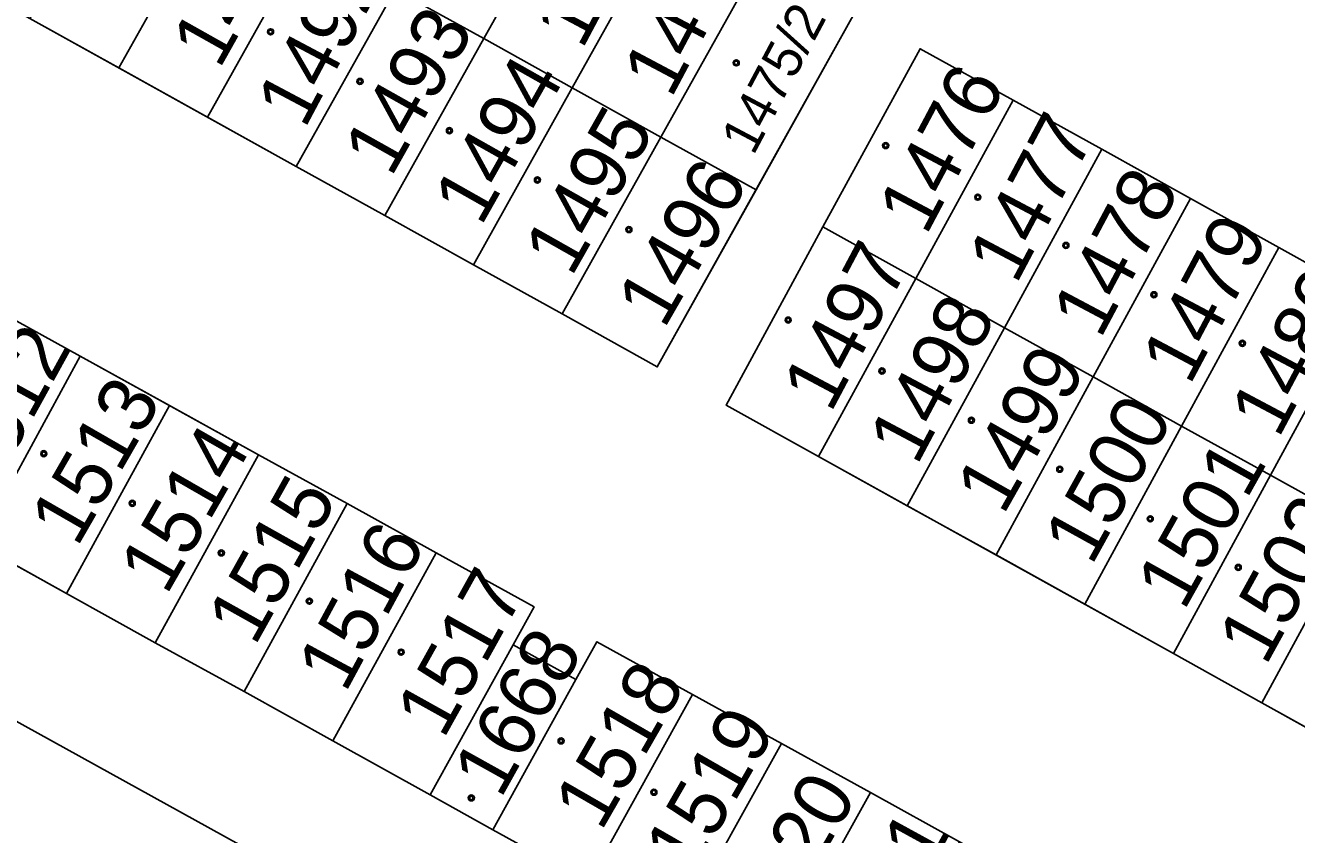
# Model space of a CAD drawing. Extents: x -598233 to -596890, y -1157848 to -1156431.
# Drawn here: x -596966.51 to -596928.83, y -1157721.38 to -1157697.4 of the extents above; entities that cross this region are included whole.
import ezdxf

# ---------------------------------------------------------------- set-up
doc = ezdxf.new("R2010")
doc.units = 0
for name, color, linetype in [('Level 1', 7, 'Continuous'), ('Level 4', 7, 'Continuous'), ('Level 5', 7, 'Continuous'), ('Level 60', 7, 'Continuous'), ('Vrstva 60', 7, 'Continuous')]:
    doc.layers.add(name, color=color, linetype=linetype)

msp = doc.modelspace()

# ---------------------------------------------------------------- linework, layer by layer
at = {"layer": 'Level 1'}
for points in [[(-596952.92, -1157697.79), (-596949.99, -1157692.55)], [(-596963.74, -1157698.66), (-596960.8, -1157693.43)], [(-596947.37, -1157694), (-596950.3, -1157699.25)], [(-596961.11, -1157700.12), (-596958.18, -1157694.88)], [(-596944.74, -1157695.46), (-596947.67, -1157700.71)], [(-596944.74, -1157695.46), (-596941.92, -1157697.02), (-596944.85, -1157702.27)], [(-596955.55, -1157696.34), (-596958.48, -1157701.58)], [(-596955.55, -1157696.34), (-596952.92, -1157697.79)], [(-596966.37, -1157697.2), (-596963.74, -1157698.66)], [(-596952.92, -1157697.79), (-596955.85, -1157703.03)], [(-596950.3, -1157699.25), (-596952.92, -1157697.79)], [(-596937.23, -1157699.62), (-596939.99, -1157698.09), (-596942.87, -1157703.37)], [(-596963.74, -1157698.66), (-596961.11, -1157700.12)], [(-596950.3, -1157699.25), (-596953.23, -1157704.49)], [(-596947.67, -1157700.71), (-596950.3, -1157699.25)], [(-596940.12, -1157704.9), (-596937.23, -1157699.62)], [(-596937.23, -1157699.62), (-596934.6, -1157701.07)], [(-596961.11, -1157700.12), (-596958.48, -1157701.58)], [(-596950.6, -1157705.95), (-596947.67, -1157700.71)], [(-596947.67, -1157700.71), (-596944.85, -1157702.27)], [(-596934.6, -1157701.07), (-596937.49, -1157706.36)], [(-596934.6, -1157701.07), (-596931.98, -1157702.53)], [(-596958.48, -1157701.58), (-596955.85, -1157703.03)], [(-596950.6, -1157705.95), (-596947.78, -1157707.52), (-596944.85, -1157702.27)], [(-596934.86, -1157707.81), (-596931.98, -1157702.53)], [(-596931.98, -1157702.53), (-596929.36, -1157703.98)], [(-596955.85, -1157703.03), (-596953.23, -1157704.49)], [(-596943, -1157710.17), (-596945.74, -1157708.65), (-596942.87, -1157703.37)], [(-596942.87, -1157703.37), (-596940.12, -1157704.9)], [(-596929.36, -1157703.98), (-596932.24, -1157709.27)], [(-596929.36, -1157703.98), (-596926.73, -1157705.44)], [(-596953.23, -1157704.49), (-596950.6, -1157705.95)], [(-596940.12, -1157704.9), (-596943, -1157710.17)], [(-596937.49, -1157706.36), (-596940.12, -1157704.9)], [(-596929.61, -1157710.73), (-596926.73, -1157705.44)], [(-596967.52, -1157705.75), (-596964.88, -1157707.2)], [(-596940.37, -1157711.63), (-596937.49, -1157706.36)], [(-596937.49, -1157706.36), (-596934.86, -1157707.81)], [(-596925.3, -1157740.95), (-596986.57, -1157707.08)], [(-596964.88, -1157707.2), (-596967.92, -1157712.77)], [(-596964.88, -1157707.2), (-596962.24, -1157708.66)], [(-596934.86, -1157707.81), (-596937.74, -1157713.09)], [(-596932.24, -1157709.27), (-596934.86, -1157707.81)], [(-596962.24, -1157708.66), (-596965.29, -1157714.23)], [(-596962.24, -1157708.66), (-596959.6, -1157710.12)], [(-596935.11, -1157714.55), (-596932.24, -1157709.27)], [(-596932.24, -1157709.27), (-596929.61, -1157710.73)], [(-596959.6, -1157710.12), (-596962.66, -1157715.69)], [(-596959.6, -1157710.12), (-596956.97, -1157711.57)], [(-596943, -1157710.17), (-596940.37, -1157711.63)], [(-596929.61, -1157710.73), (-596932.48, -1157716.01)], [(-596926.99, -1157712.18), (-596929.61, -1157710.73)], [(-596956.97, -1157711.57), (-596960.02, -1157717.14)], [(-596956.97, -1157711.57), (-596954.33, -1157713.03)], [(-596940.37, -1157711.63), (-596937.74, -1157713.09)], [(-596929.86, -1157717.47), (-596926.99, -1157712.18)], [(-596967.92, -1157712.77), (-596965.29, -1157714.23)], [(-596954.33, -1157713.03), (-596957.39, -1157718.6)], [(-596954.33, -1157713.03), (-596951.43, -1157714.63), (-596952.05, -1157715.75)], [(-596937.74, -1157713.09), (-596935.11, -1157714.55)], [(-596965.29, -1157714.23), (-596962.66, -1157715.69)], [(-596935.11, -1157714.55), (-596932.48, -1157716.01)], [(-596962.66, -1157715.69), (-596960.02, -1157717.14)], [(-596954.51, -1157720.2), (-596952.05, -1157715.75)], [(-596950.19, -1157716.78), (-596952.05, -1157715.75)], [(-596946.74, -1157717.22), (-596949.57, -1157715.66), (-596950.19, -1157716.78)], [(-596932.48, -1157716.01), (-596929.86, -1157717.47)], [(-596950.19, -1157716.78), (-596952.65, -1157721.23)], [(-596960.02, -1157717.14), (-596957.39, -1157718.6)], [(-596946.74, -1157717.22), (-596949.82, -1157722.8)], [(-596946.74, -1157717.22), (-596944.1, -1157718.68)], [(-596929.86, -1157717.47), (-596927.23, -1157718.93)], [(-596957.39, -1157718.6), (-596954.51, -1157720.2)], [(-596944.1, -1157718.68), (-596947.19, -1157724.25)], [(-596944.1, -1157718.68), (-596941.46, -1157720.13)], [(-596954.51, -1157720.2), (-596952.65, -1157721.23)], [(-596941.46, -1157720.13), (-596944.56, -1157725.71)], [(-596941.46, -1157720.13), (-596938.82, -1157721.59)], [(-596952.65, -1157721.23), (-596949.82, -1157722.8)]]:
    msp.add_lwpolyline(points, dxfattribs=at)
at = {"layer": 'Level 5'}
for centre, radius in [((-596959.24, -1157697.59), 0.09), ((-596959.24, -1157697.59), 0.0521), ((-596945.44, -1157698.51), 0.09), ((-596945.44, -1157698.51), 0.0521), ((-596956.59, -1157699.06), 0.09), ((-596956.59, -1157699.06), 0.0521), ((-596953.94, -1157700.52), 0.09), ((-596953.94, -1157700.52), 0.0521), ((-596941.01, -1157700.96), 0.09), ((-596941.01, -1157700.96), 0.0521), ((-596951.33, -1157701.98), 0.09), ((-596951.33, -1157701.98), 0.0521), ((-596938.28, -1157702.49), 0.09), ((-596938.28, -1157702.49), 0.0521), ((-596948.62, -1157703.45), 0.09), ((-596948.62, -1157703.45), 0.0521), ((-596935.67, -1157703.92), 0.09), ((-596935.67, -1157703.92), 0.0521), ((-596933.06, -1157705.38), 0.09), ((-596933.06, -1157705.38), 0.0521), ((-596943.9, -1157706.13), 0.09), ((-596943.9, -1157706.13), 0.0521), ((-596930.44, -1157706.82), 0.09), ((-596930.44, -1157706.82), 0.0521), ((-596941.12, -1157707.64), 0.09), ((-596941.12, -1157707.64), 0.0521), ((-596938.47, -1157709.1), 0.09), ((-596938.47, -1157709.1), 0.0521), ((-596965.96, -1157710.09), 0.09), ((-596965.96, -1157710.09), 0.0521), ((-596935.85, -1157710.55), 0.09), ((-596935.85, -1157710.55), 0.0521), ((-596963.34, -1157711.56), 0.09), ((-596963.34, -1157711.56), 0.0521), ((-596933.17, -1157712.02), 0.09), ((-596933.17, -1157712.02), 0.0521), ((-596960.7, -1157713.03), 0.09), ((-596960.7, -1157713.03), 0.0521), ((-596930.56, -1157713.46), 0.09), ((-596930.56, -1157713.46), 0.0521), ((-596958.09, -1157714.46), 0.09), ((-596958.09, -1157714.46), 0.0521), ((-596955.37, -1157715.97), 0.09), ((-596955.37, -1157715.97), 0.0521), ((-596950.63, -1157718.6), 0.09), ((-596950.63, -1157718.6), 0.0521), ((-596953.29, -1157720.29), 0.09), ((-596953.29, -1157720.29), 0.0521), ((-596947.88, -1157720.12), 0.09), ((-596947.88, -1157720.12), 0.0521)]:
    msp.add_circle(centre, radius, dxfattribs=at)
at = {"layer": 'Level 60'}
for points in [[(-596952.61, -1157691.1), (-596949.99, -1157692.55), (-596952.92, -1157697.79), (-596955.55, -1157696.34)], [(-596963.74, -1157698.66), (-596966.37, -1157697.2), (-596963.43, -1157691.97), (-596960.8, -1157693.43)], [(-596949.99, -1157692.55), (-596947.37, -1157694), (-596950.3, -1157699.25), (-596952.92, -1157697.79)], [(-596961.11, -1157700.12), (-596963.74, -1157698.66), (-596960.8, -1157693.43), (-596958.18, -1157694.88)], [(-596947.37, -1157694), (-596944.74, -1157695.46), (-596947.67, -1157700.71), (-596950.3, -1157699.25)], [(-596958.48, -1157701.58), (-596961.11, -1157700.12), (-596958.18, -1157694.88), (-596955.55, -1157696.34)], [(-596944.74, -1157695.46), (-596941.92, -1157697.02), (-596944.85, -1157702.27), (-596947.67, -1157700.71)], [(-596955.85, -1157703.03), (-596958.48, -1157701.58), (-596955.55, -1157696.34), (-596952.92, -1157697.79)], [(-596953.23, -1157704.49), (-596955.85, -1157703.03), (-596952.92, -1157697.79), (-596950.3, -1157699.25)], [(-596939.99, -1157698.09), (-596937.23, -1157699.62), (-596940.12, -1157704.9), (-596942.87, -1157703.37)], [(-596950.6, -1157705.95), (-596953.23, -1157704.49), (-596950.3, -1157699.25), (-596947.67, -1157700.71)], [(-596937.23, -1157699.62), (-596934.6, -1157701.07), (-596937.49, -1157706.36), (-596940.12, -1157704.9)], [(-596947.78, -1157707.52), (-596950.6, -1157705.95), (-596947.67, -1157700.71), (-596944.85, -1157702.27)], [(-596934.6, -1157701.07), (-596931.98, -1157702.53), (-596934.86, -1157707.81), (-596937.49, -1157706.36)], [(-596931.98, -1157702.53), (-596929.36, -1157703.98), (-596932.24, -1157709.27), (-596934.86, -1157707.81)], [(-596943, -1157710.17), (-596945.74, -1157708.65), (-596942.87, -1157703.37), (-596940.12, -1157704.9)], [(-596929.36, -1157703.98), (-596926.73, -1157705.44), (-596929.61, -1157710.73), (-596932.24, -1157709.27)], [(-596940.37, -1157711.63), (-596943, -1157710.17), (-596940.12, -1157704.9), (-596937.49, -1157706.36)], [(-596926.73, -1157705.44), (-596924.11, -1157706.89), (-596926.99, -1157712.18), (-596929.61, -1157710.73)], [(-596967.92, -1157712.77), (-596970.55, -1157711.31), (-596967.52, -1157705.75), (-596964.88, -1157707.2)], [(-596937.74, -1157713.09), (-596940.37, -1157711.63), (-596937.49, -1157706.36), (-596934.86, -1157707.81)], [(-596965.29, -1157714.23), (-596967.92, -1157712.77), (-596964.88, -1157707.2), (-596962.24, -1157708.66)], [(-596935.11, -1157714.55), (-596937.74, -1157713.09), (-596934.86, -1157707.81), (-596932.24, -1157709.27)], [(-596962.66, -1157715.69), (-596965.29, -1157714.23), (-596962.24, -1157708.66), (-596959.6, -1157710.12)], [(-596932.48, -1157716.01), (-596935.11, -1157714.55), (-596932.24, -1157709.27), (-596929.61, -1157710.73)], [(-596960.02, -1157717.14), (-596962.66, -1157715.69), (-596959.6, -1157710.12), (-596956.97, -1157711.57)], [(-596929.86, -1157717.47), (-596932.48, -1157716.01), (-596929.61, -1157710.73), (-596926.99, -1157712.18)], [(-596957.39, -1157718.6), (-596960.02, -1157717.14), (-596956.97, -1157711.57), (-596954.33, -1157713.03)], [(-596927.23, -1157718.93), (-596929.86, -1157717.47), (-596926.99, -1157712.18), (-596924.36, -1157713.64)], [(-596954.51, -1157720.2), (-596957.39, -1157718.6), (-596954.33, -1157713.03), (-596951.43, -1157714.63), (-596952.05, -1157715.75)], [(-596952.65, -1157721.23), (-596954.51, -1157720.2), (-596952.05, -1157715.75), (-596950.19, -1157716.78)], [(-596949.82, -1157722.8), (-596952.65, -1157721.23), (-596950.19, -1157716.78), (-596949.57, -1157715.66), (-596946.74, -1157717.22)], [(-596947.19, -1157724.25), (-596949.82, -1157722.8), (-596946.74, -1157717.22), (-596944.1, -1157718.68)], [(-596944.56, -1157725.71), (-596947.19, -1157724.25), (-596944.1, -1157718.68), (-596941.46, -1157720.13)], [(-596941.93, -1157727.17), (-596944.56, -1157725.71), (-596941.46, -1157720.13), (-596938.82, -1157721.59)]]:
    msp.add_lwpolyline(points, close=True, dxfattribs=at)
msp.add_lwpolyline([(-596986.57, -1157707.08), (-596925.3, -1157740.95)], dxfattribs=at)
at = {"layer": 'Vrstva 60'}
for points in [[(-596890.462, -1157729.39), (-596890.462, -1157681.961), (-596891.77, -1157681.24), (-596950.26, -1157649), (-596953.51, -1157647.21), (-596963.64, -1157665.55), (-596972.47, -1157681.54), (-596975.75, -1157679.85), (-596979.97, -1157695.17), (-596986.57, -1157707.08), (-596925.3, -1157740.95), (-596905.28, -1157752.02), (-596901.55, -1157749.58), (-596896.6, -1157740.6)], [(-596968.56, -1157682.26), (-596965.73, -1157683.83), (-596960.49, -1157686.73), (-596957.86, -1157688.19), (-596955.24, -1157689.64), (-596952.61, -1157691.1), (-596947.37, -1157694), (-596944.74, -1157695.46), (-596941.92, -1157697.02), (-596947.78, -1157707.52), (-596950.6, -1157705.95), (-596953.23, -1157704.49), (-596955.85, -1157703.03), (-596958.48, -1157701.58), (-596966.37, -1157697.2), (-596968.99, -1157695.74), (-596971.62, -1157694.28), (-596974.45, -1157692.71), (-596971.51, -1157687.49)], [(-596919.35, -1157723.3), (-596921.97, -1157721.85), (-596929.86, -1157717.47), (-596932.48, -1157716.01), (-596943, -1157710.17), (-596945.74, -1157708.65), (-596942.87, -1157703.37), (-596939.99, -1157698.09), (-596937.23, -1157699.62), (-596934.6, -1157701.07), (-596931.98, -1157702.53), (-596929.36, -1157703.98), (-596926.73, -1157705.44), (-596924.11, -1157706.89), (-596921.48, -1157708.34), (-596918.81, -1157709.82), (-596916.15, -1157711.3), (-596913.52, -1157712.75), (-596910.68, -1157714.33), (-596913.59, -1157719.61), (-596916.49, -1157724.89)]]:
    msp.add_lwpolyline(points, close=True, dxfattribs=at)
for points in [[(-596967.52, -1157705.75), (-596964.88, -1157707.2), (-596959.6, -1157710.12), (-596956.97, -1157711.57), (-596954.33, -1157713.03), (-596951.43, -1157714.63), (-596952.05, -1157715.75), (-596950.19, -1157716.78), (-596949.57, -1157715.66), (-596946.74, -1157717.22), (-596944.1, -1157718.68), (-596941.46, -1157720.13), (-596936.18, -1157723.05), (-596933.54, -1157724.5), (-596930.9, -1157725.96), (-596928.27, -1157727.42)], [(-596926.14, -1157735.92), (-596931.4, -1157733), (-596934.03, -1157731.55), (-596936.67, -1157730.09), (-596947.19, -1157724.25), (-596949.82, -1157722.8), (-596952.65, -1157721.23), (-596954.51, -1157720.2), (-596957.39, -1157718.6), (-596960.02, -1157717.14), (-596962.66, -1157715.69), (-596973.18, -1157709.85)]]:
    msp.add_lwpolyline(points, dxfattribs=at)

# ---------------------------------------------------------------- texts
at = {"layer": 'Level 4'}
for s, height, rotation, p in [('1473', 1.7, 62.0294, (-596950.009, -1157698.145)), ('1491', 1.7, 60.681, (-596960.761, -1157698.728)), ('1474', 1.7, 62.0294, (-596947.373, -1157699.597)), ('1492', 1.7, 62.0294, (-596958.23, -1157700.496)), ('1493', 1.7, 60.6506, (-596955.67, -1157701.932)), ('1475/2', 1.14, 62.0294, (-596944.933, -1157701.283)), ('1494', 1.7, 60.5489, (-596953.006, -1157703.384)), ('1476', 1.7, 62.0294, (-596939.813, -1157703.657)), ('1495', 1.7, 60.4794, (-596950.328, -1157704.888)), ('1477', 1.7, 62.0294, (-596937.147, -1157705.106)), ('1496', 1.7, 60.0584, (-596947.581, -1157706.425)), ('1478', 1.7, 62.0294, (-596934.652, -1157706.723)), ('1479', 1.7, 62.0294, (-596932.003, -1157708.097)), ('1497', 1.7, 62.0294, (-596942.643, -1157708.917)), ('1480', 1.7, 62.0294, (-596929.372, -1157709.67)), ('1498', 1.7, 62.0294, (-596940.088, -1157710.474)), ('1512', 1.7, 61.1473, (-596967.551, -1157711.358)), ('1499', 1.7, 60.4958, (-596937.527, -1157711.943)), ('1513', 1.7, 60.0863, (-596964.976, -1157712.892)), ('1500', 1.7, 61.0873, (-596934.912, -1157713.44)), ('1514', 1.7, 60.0863, (-596962.328, -1157714.315)), ('1501', 1.7, 60.7049, (-596932.173, -1157714.775)), ('1515', 1.7, 60.7601, (-596959.71, -1157715.822)), ('1502', 1.7, 61.185, (-596929.749, -1157716.408)), ('1516', 1.7, 61.6505, (-596957.026, -1157717.209)), ('1517', 1.7, 60.8831, (-596954.119, -1157718.576)), ('1668', 1.7, 60.8831, (-596952.424, -1157720.345)), ('1518', 1.7, 60.0863, (-596949.446, -1157721.311)), ('1519', 1.7, 60.0863, (-596946.768, -1157722.655)), ('1520', 1.7, 60.0863, (-596944.355, -1157724.598)), ('1521', 1.7, 61.3022, (-596941.506, -1157725.751))]:
    msp.add_text(s, height=height, rotation=rotation, dxfattribs=at).set_placement(p)

doc.saveas('drawing.dxf')
